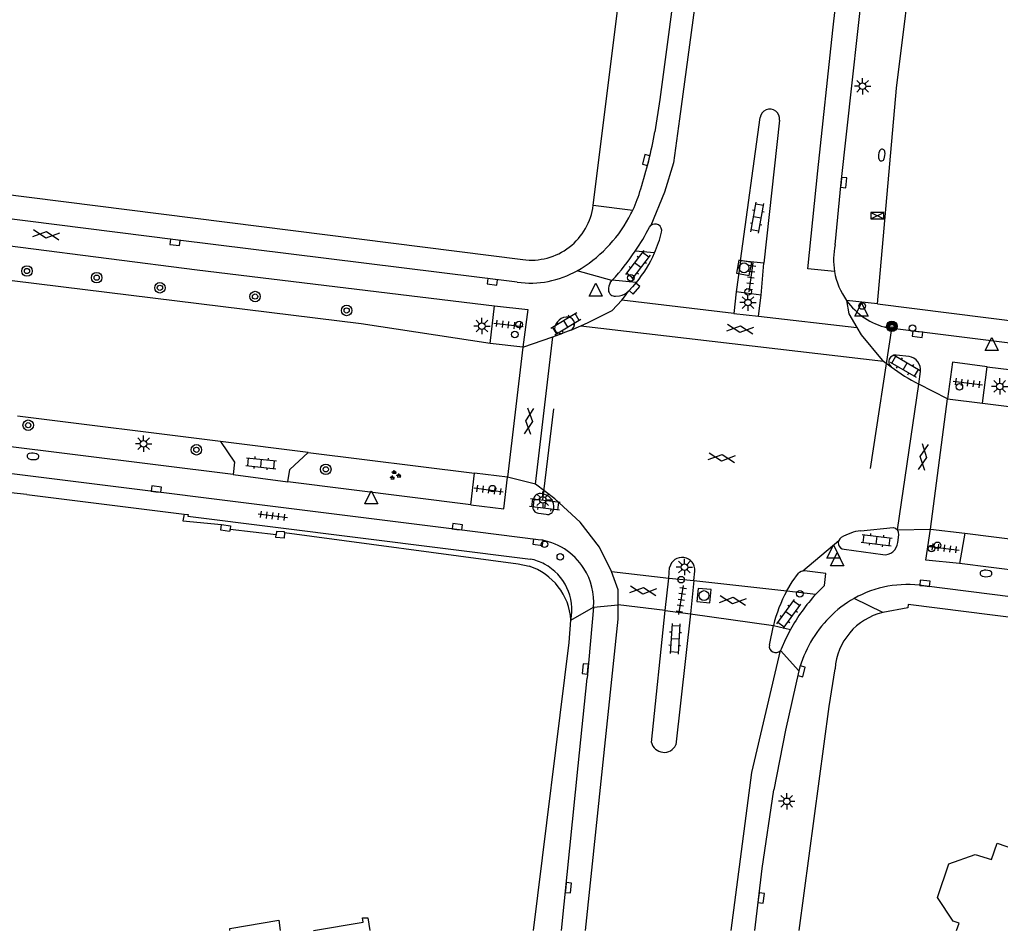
# Model space of a CAD drawing. Extents: x 131000 to 133014, y 396499 to 399001.
# Drawn here: x 131543.3 to 131618.1, y 396500 to 396569.5 of the extents above; entities that cross this region are included whole.
import ezdxf

# ---------------------------------------------------------------- set-up
doc = ezdxf.new("R2010")
doc.units = 0
for name, color, linetype in [('gg-afsc-erfafscheiding', 7, 'Continuous'), ('gg-afsc-hekwerk', 7, 'Continuous'), ('gg-afsc-muur', 7, 'Continuous'), ('gg-bbg-hoofdgebouw', 7, 'Continuous'), ('gg-knt-verharding', 7, 'Continuous'), ('gg-knt-verharding nz', 7, 'Continuous'), ('gt-grn-weggrens', 7, 'Continuous'), ('gt-knt-lijn portaal', 7, 'Continuous'), ('gt-symb-boom', 7, 'Continuous'), ('gt-symb-brandkraan', 7, 'Continuous'), ('gt-symb-drukknoppaal', 7, 'Continuous'), ('gt-symb-gesloten verharding', 7, 'Continuous'), ('gt-symb-groenvak', 7, 'Continuous'), ('gt-symb-klinker verharding', 7, 'Continuous'), ('gt-symb-kolk', 7, 'Continuous'), ('gt-symb-lichtmast', 7, 'Continuous'), ('gt-symb-portaalmast', 7, 'Continuous'), ('gt-symb-rioolschacht', 7, 'Continuous'), ('gt-symb-tegel verharding', 7, 'Continuous'), ('gt-symb-verkeersregelinstallatiekast', 7, 'Continuous'), ('gt-symb-verkeersregelinstallatiepaal', 7, 'Continuous'), ('gt-symb-waterafsluiter', 7, 'Continuous')]:
    doc.layers.add(name, color=color, linetype=linetype)

# ---------------------------------------------------------------- blocks, each defined once
blk = doc.blocks.new('gt0-VIPAAL')
at = {"layer": 'gt-symb-verkeersregelinstallatiepaal'}
blk.add_circle((0, 0), 0.25, dxfattribs=at)
blk = doc.blocks.new('gt0-TEG1')
at = {"layer": 'gt-symb-tegel verharding'}
for p, q in [((-1.125, 0), (1.125, 0)), ((-0.9, -0.25), (-0.9, 0.25)), ((-0.45, -0.25), (-0.45, 0.25)), ((0, -0.25), (0, 0.25)), ((0.45, -0.25), (0.45, 0.25)), ((0.9, -0.25), (0.9, 0.25))]:
    blk.add_line(p, q, dxfattribs=at)
blk = doc.blocks.new('gt0-LMAST')
at = {"layer": 'gt-symb-lichtmast'}
for p, q in [((-0.182, 0.173), (-0.447, 0.438)), ((-0.005, 0.246), (-0.005, 0.621)), ((0.172, 0.173), (0.437, 0.438)), ((-0.255, -0.004), (-0.63, -0.004)), ((-0.182, -0.181), (-0.447, -0.446)), ((-0.005, -0.254), (-0.005, -0.629)), ((0.437, -0.446), (0.172, -0.181)), ((0.245, -0.004), (0.62, -0.004))]:
    blk.add_line(p, q, dxfattribs=at)
blk.add_circle((-0.005, -0.004), 0.25, dxfattribs=at)
blk = doc.blocks.new('gt0-KOLK')
at = {"layer": 'gt-symb-kolk'}
blk.add_lwpolyline([(0, 0), (0.375, 0), (0.375, 0.4), (-0.375, 0.4), (-0.375, 0), (0, 0)], dxfattribs=at)
blk = doc.blocks.new('gt0-DPAAL')
at = {"layer": 'gt-symb-drukknoppaal'}
blk.add_circle((0, 0), 0.25, dxfattribs=at)
blk = doc.blocks.new('gt0-BR')
at = {"layer": 'gt-symb-brandkraan'}
for centre, radius, start, end in [((-0.244, 0), 0.206, 107.56694, 252.43307), ((0.599, -2.664), 3, 106.89205, 107.56694), ((0, -0.691), 0.938, 73.10799, 106.89205), ((-0.599, -2.664), 3, 72.43309, 73.10799), ((0.244, 0), 0.206, 287.56695, 72.43309), ((0.599, 2.664), 3, 252.43307, 253.10797), ((0, 0.691), 0.938, 253.10797, 286.89206), ((-0.599, 2.664), 3, 286.89206, 287.56695)]:
    blk.add_arc(centre, radius, start, end, dxfattribs=at)
blk = doc.blocks.new('gt0-PORTM')
at = {"layer": 'gt-symb-portaalmast'}
for radius in [0.4, 0.33, 0.27, 0.21, 0.15]:
    blk.add_circle((0, 0), radius, dxfattribs=at)
blk = doc.blocks.new('gt0-WAFSL')
at = {"layer": 'gt-symb-waterafsluiter'}
for p, q in [((-0.5, -0.333), (0, 0.667)), ((0, 0.667), (0.5, -0.333)), ((0.5, -0.333), (-0.5, -0.333))]:
    blk.add_line(p, q, dxfattribs=at)
blk = doc.blocks.new('gt0-KL1')
at = {"layer": 'gt-symb-klinker verharding'}
for p, q in [((-1.15, 0.3), (1.15, 0.3)), ((-1, -0.3), (-1, 0.3)), ((-0.5, 0.3), (-0.5, 0.45)), ((0, -0.3), (0, 0.3)), ((0.5, 0.3), (0.5, 0.45)), ((1, -0.3), (1, 0.3)), ((-1.15, -0.3), (1.15, -0.3)), ((-0.5, -0.45), (-0.5, -0.3)), ((0.5, -0.45), (0.5, -0.3))]:
    blk.add_line(p, q, dxfattribs=at)
blk = doc.blocks.new('gt0-GESVH1')
at = {"layer": 'gt-symb-gesloten verharding'}
for p, q in [((-0.992, -0.261), (0.008, 0.239)), ((0.008, -0.261), (-0.992, 0.239)), ((0.008, 0.239), (1.008, -0.261)), ((1.008, 0.239), (0.008, -0.261))]:
    blk.add_line(p, q, dxfattribs=at)
blk = doc.blocks.new('gt0-RS')
at = {"layer": 'gt-symb-rioolschacht'}
blk.add_lwpolyline([(-0.5, -0.5), (0.5, -0.5), (0.5, 0.5), (-0.5, 0.5)], close=True, dxfattribs=at)
blk.add_circle((0, 0), 0.375, dxfattribs=at)
blk = doc.blocks.new('gt0-VRIKST')
at = {"layer": 'gt-symb-verkeersregelinstallatiekast'}
for p, q in [((-0.501, -0.249), (0.501, 0.249)), ((-0.501, 0.249), (0.501, -0.249))]:
    blk.add_line(p, q, dxfattribs=at)
blk.add_lwpolyline([(0.501, 0.249), (-0.501, 0.249), (-0.501, -0.249), (0.501, -0.249)], close=True, dxfattribs=at)
blk = doc.blocks.new('gt0-BOOM')
at = {"layer": 'gt-symb-boom'}
for radius in [0.4, 0.2]:
    blk.add_circle((0, 0), radius, dxfattribs=at)
blk = doc.blocks.new('gt0-GRVAK')
at = {"layer": 'gt-symb-groenvak'}
for p, q in [((-0.11, 0.189), (-0.228, 0.24)), ((-0.182, 0.153), (0.088, 0.153)), ((-0.091, 0.211), (-0.156, 0.322)), ((-0.047, 0.214), (-0.047, 0.393)), ((-0.004, 0.211), (0.061, 0.322)), ((0.015, 0.189), (0.133, 0.24)), ((0.262, -0.052), (0.197, 0.059)), ((0.305, -0.049), (0.305, 0.13)), ((0.349, -0.052), (0.414, 0.059)), ((-0.245, -0.228), (-0.363, -0.177)), ((-0.318, -0.264), (-0.047, -0.264)), ((-0.226, -0.206), (-0.291, -0.095)), ((-0.183, -0.203), (-0.183, -0.024)), ((-0.139, -0.206), (-0.074, -0.095)), ((-0.12, -0.228), (-0.002, -0.177)), ((0.243, -0.074), (0.125, -0.023)), ((0.17, -0.11), (0.441, -0.11)), ((0.368, -0.074), (0.486, -0.023))]:
    blk.add_line(p, q, dxfattribs=at)

msp = doc.modelspace()

# ---------------------------------------------------------------- linework, layer by layer
at = {"layer": 'gg-afsc-erfafscheiding'}
for p, q in [((131555.843, 396531.762), (131555.759, 396531.245)), ((131602.794, 396500), (131605.072, 396517.084))]:
    msp.add_line(p, q, dxfattribs=at)
at = {"layer": 'gg-afsc-hekwerk'}
for p, q in [((131555.759, 396531.245), (131558.712, 396530.963)), ((131559.351, 396530.593), (131562.876, 396530.21))]:
    msp.add_line(p, q, dxfattribs=at)
for points in [[(131563.503, 396530.358), (131581.342, 396527.973), (131582.168, 396527.784)], [(131582.503, 396500), (131585.241, 396521.958), (131585.369, 396523.674)]]:
    msp.add_lwpolyline(points, dxfattribs=at)
msp.add_arc((131580.724, 396523.358), 4.656, 3.89576, 71.92945, dxfattribs=at)
at = {"layer": 'gg-afsc-muur'}
for p, q in [((131587.072, 396555.31), (131592.815, 396601.591)), ((131535.784, 396556.969), (131581.692, 396551.169)), ((131543.848, 396533.249), (131542.627, 396533.378))]:
    msp.add_line(p, q, dxfattribs=at)
for points in [[(131559.351, 396530.593), (131559.323, 396530.417), (131558.642, 396530.527), (131558.712, 396530.963)], [(131558.712, 396530.963), (131559.393, 396530.854), (131559.351, 396530.593)], [(131563.503, 396530.358), (131563.476, 396529.926), (131562.86, 396529.965), (131562.876, 396530.21)], [(131563.503, 396530.358), (131563.505, 396530.397), (131562.89, 396530.436), (131562.876, 396530.21)]]:
    msp.add_lwpolyline(points, dxfattribs=at)
msp.add_arc((131582.323, 396555.915), 4.788, 262.42902, 352.74212, dxfattribs=at)
at = {"layer": 'gg-bbg-hoofdgebouw'}
for points in [[(131614.792, 396500), (131614.98, 396500.55), (131614.53, 396500.7), (131613.33, 396502.51), (131614.21, 396505.07), (131616.22, 396505.8), (131617.45, 396505.41), (131617.88, 396506.64), (131619.14, 396506.23), (131619.17, 396506.34), (131626.03, 396503.99)], [(131565.731, 396500), (131569.52, 396500.62), (131569.46, 396500.95), (131569.86, 396500.96), (131570.008, 396500)], [(131559.348, 396500), (131559.33, 396500.15), (131563.08, 396500.78), (131563.18, 396500)]]:
    msp.add_lwpolyline(points, dxfattribs=at)
at = {"layer": 'gg-knt-verharding'}
for p, q in [((131592.142, 396563.377), (131591.772, 396560.911)), ((131598.296, 396551.065), (131599.813, 396562.006)), ((131601.273, 396561.813), (131600.094, 396550.897)), ((131591.355, 396553.642), (131591.454, 396553.758)), ((131591.744, 396551.677), (131590.276, 396551.814)), ((131598.296, 396551.065), (131597.98, 396548.711)), ((131600.094, 396550.897), (131598.296, 396551.065)), ((131599.873, 396548.444), (131600.094, 396550.897)), ((131588.498, 396549.573), (131588.518, 396549.595)), ((131590.356, 396549.423), (131588.518, 396549.595)), ((131588.362, 396549.395), (131588.498, 396549.573)), ((131597.98, 396548.711), (131597.801, 396547.063)), ((131599.873, 396548.444), (131597.98, 396548.711)), ((131599.669, 396546.859), (131599.873, 396548.444)), ((131579.195, 396544.781), (131579.531, 396547.653)), ((131608.754, 396547.786), (131658.269, 396541.601)), ((131597.801, 396547.063), (131599.669, 396546.859)), ((131585.361, 396545.79), (131584.736, 396545.549)), ((131581.685, 396544.484), (131579.195, 396544.781)), ((131611.169, 396543.767), (131610.179, 396543.872)), ((131616.78, 396540.216), (131617.134, 396542.988)), ((131617.134, 396542.988), (131727.59, 396529.134)), ((131611.91, 396541.673), (131612.028, 396542.625)), ((131614.106, 396540.549), (131616.78, 396540.216)), ((131558.621, 396537.283), (131543.136, 396539.216)), ((131559.58, 396534.766), (131541.447, 396537.02)), ((131565.304, 396536.456), (131558.621, 396537.283)), ((131565.304, 396536.456), (131578.012, 396534.869)), ((131559.58, 396534.766), (131563.774, 396534.228)), ((131577.727, 396532.467), (131578.012, 396534.869)), ((131580.523, 396534.561), (131578.012, 396534.869)), ((131577.727, 396532.467), (131563.774, 396534.228)), ((131543.848, 396533.249), (131555.843, 396531.762)), ((131583.167, 396533.293), (131583.051, 396533.319)), ((131582.526, 396532.865), (131582.472, 396532.374)), ((131582.901, 396531.837), (131583.467, 396531.747)), ((131612.794, 396530.605), (131615.428, 396530.297)), ((131615.428, 396530.297), (131615.021, 396527.975)), ((131615.428, 396530.297), (131624.057, 396529.223)), ((131606.212, 396529.079), (131609.169, 396528.669)), ((131624.97, 396526.726), (131615.021, 396527.975)), ((131592.837, 396526.878), (131592.898, 396527.69)), ((131594.747, 396526.685), (131594.82, 396527.403)), ((131592.551, 396524.395), (131592.837, 396526.878)), ((131592.837, 396526.878), (131594.747, 396526.685)), ((131594.747, 396526.685), (131594.491, 396524.156)), ((131587.097, 396524.654), (131586.604, 396519.235)), ((131591.509, 396514.337), (131592.551, 396524.395)), ((131592.551, 396524.395), (131594.491, 396524.156)), ((131594.491, 396524.156), (131593.369, 396514.147)), ((131600.509, 396521.768), (131600.821, 396523.269)), ((131605.072, 396517.084), (131605.52, 396519.95))]:
    msp.add_line(p, q, dxfattribs=at)
for points in [[(131608.754, 396547.786), (131610.213, 396564.236), (131611.615, 396575.507), (131613.102, 396586.865), (131617.508, 396619.995)], [(131605.525, 396552.289), (131605.981, 396557.062), (131610.219, 396595.315), (131611.14, 396602.782)], [(131596.337, 396594.219), (131593.643, 396574.677), (131592.142, 396563.377)], [(131581.274, 396549.445), (131555.185, 396552.678), (131537.045, 396554.968), (131517.754, 396557.355), (131499.855, 396559.63), (131459.816, 396564.574), (131433.923, 396567.808)], [(131536.594, 396552.975), (131556.853, 396550.393), (131579.531, 396547.653)], [(131579.195, 396544.781), (131569.356, 396546.262), (131537.527, 396550.174)], [(131590.356, 396549.423), (131590.062, 396549.084), (131589.756, 396548.763)], [(131582.874, 396529.801), (131576.664, 396530.592), (131452.787, 396546.06), (131431.56, 396548.727)], [(131588.779, 396548.387), (131589.082, 396548.41), (131589.27, 396548.457), (131589.447, 396548.533), (131589.61, 396548.635), (131589.756, 396548.763)], [(131579.531, 396547.653), (131582.068, 396547.365), (131581.685, 396544.484)], [(131817.796, 396519.854), (131791.562, 396523.205), (131774.832, 396525.323), (131740.849, 396529.56), (131721.253, 396531.959), (131702.627, 396534.313), (131684.243, 396536.609), (131665.877, 396538.937), (131647.809, 396541.162), (131629.617, 396543.456), (131609.498, 396545.97)], [(131617.134, 396542.988), (131614.471, 396543.349), (131614.106, 396540.549)], [(131616.78, 396540.216), (131692.2, 396530.799), (131694.302, 396530.419), (131696.388, 396529.958), (131696.39, 396529.763), (131708.313, 396527.266), (131725.662, 396525.071)], [(131558.621, 396537.283), (131559.699, 396535.709), (131559.58, 396534.766)], [(131563.774, 396534.228), (131563.91, 396535.167), (131565.304, 396536.456)], [(131577.727, 396532.467), (131580.238, 396532.147), (131580.523, 396534.561)], [(131555.843, 396531.762), (131556.153, 396531.723), (131556.133, 396531.586), (131582.269, 396528.328)], [(131607.481, 396530.486), (131609.965, 396530.732), (131610.142, 396530.671), (131610.287, 396530.543)], [(131610.299, 396529.587), (131610.386, 396530.183), (131610.372, 396530.373), (131610.287, 396530.543)], [(131615.021, 396527.975), (131612.453, 396528.238), (131612.794, 396530.605)], [(131605.805, 396529.742), (131605.77, 396529.594), (131605.782, 396529.446)], [(131605.997, 396529.969), (131605.884, 396529.872), (131605.805, 396529.742)], [(131601.834, 396525.889), (131602.25, 396526.579), (131602.719, 396527.237), (131602.812, 396527.326), (131602.926, 396527.391), (131603.052, 396527.425)], [(131604.048, 396525.643), (131604.711, 396526.312), (131604.824, 396527.228), (131603.182, 396527.427), (131603.052, 396527.425)], [(131809.31, 396501.422), (131733.995, 396510.898), (131714.684, 396513.363), (131649.578, 396521.564), (131612.287, 396526.28)], [(131809.132, 396500.011), (131752.553, 396507.146), (131724.07, 396510.758), (131673.632, 396517.125), (131639.067, 396521.471), (131639.049, 396521.331), (131611.104, 396524.86), (131611.072, 396524.596), (131609.16, 396524.25)], [(131602.122, 396522.958), (131601.74, 396522.211), (131601.403, 396521.439), (131601.347, 396521.36)], [(131602.764, 396519.81), (131601.733, 396515.283), (131600.853, 396510.725)], [(131584.638, 396500), (131585.907, 396512.543), (131586.604, 396519.235)], [(131599.392, 396500), (131599.963, 396504.729), (131600.853, 396510.725)]]:
    msp.add_lwpolyline(points, dxfattribs=at)
for centre, radius, start, end in [((131600.544, 396561.92), 0.736, 351.65028, 173.28898), ((131557.248, 396567.194), 35.091, 342.35396, 349.68505), ((131580.644, 396559.377), 10.433, 334.89811, 344.31857), ((131581.201, 396559.077), 9.801, 331.15824, 335.10415), ((131580.582, 396559.402), 10.5, 300.08891, 331.23346), ((131574.979, 396562.076), 18.421, 326.14519, 332.75129), ((131591.786, 396553.376), 0.506, 347.56469, 130.97819), ((131583.016, 396555.505), 9.53, 336.32026, 346.4211), ((131610.753, 396551.155), 5.349, 167.76643, 189.57177), ((131575.132, 396562.006), 18.254, 317.16451, 326.05952), ((131583.01, 396555.501), 9.535, 320.39642, 336.35454), ((131582.259, 396556.704), 7.325, 262.27412, 299.32211), ((131610.742, 396551.158), 5.339, 189.62295, 215.66076), ((131589.203, 396548.911), 0.971, 150.09415, 183.9014), ((131588.695, 396548.839), 0.46, 179.29334, 280.51782), ((131610.736, 396551.159), 5.334, 215.69865, 256.58001), ((131585.095, 396545.811), 0.977, 84.15534, 177.26635), ((131585.107, 396546.258), 0.532, 298.54537, 80.54766), ((131584.595, 396546.038), 0.509, 200.70613, 286.08951), ((131610.111, 396543.382), 0.494, 82.0845, 231.18681), ((131611.033, 396542.77), 1.006, 351.69788, 82.20229), ((131617.238, 396552.502), 12.069, 231.95877, 243.8012), ((131583.003, 396532.844), 0.478, 84.28107, 177.42293), ((131583.077, 396532.313), 0.984, 351.1888, 84.77129), ((131582.888, 396532.267), 0.43, 165.52008, 271.72143), ((131583.592, 396532.188), 0.459, 254.17531, 356.7139), ((131607.948, 396526.757), 3.758, 97.13936, 121.27555), ((131582.296, 396525.021), 4.815, 32.47401, 83.10225), ((131606.251, 396529.561), 0.483, 193.72588, 265.31338), ((131609.313, 396529.646), 0.988, 261.61035, 356.56973), ((131581.479, 396524.436), 3.971, 61.92044, 78.52318), ((131581.482, 396524.444), 3.962, 348.78912, 61.909), ((131593.849, 396527.482), 0.974, 355.3588, 167.65548), ((131582.295, 396525.02), 4.816, 355.63824, 32.47078), ((131611.009, 396520.836), 10.474, 151.15523, 166.56765), ((131614.261, 396516.283), 13.853, 137.49791, 151.19695), ((131611.005, 396518.169), 8.212, 81.01519, 119.45992), ((131611.008, 396518.166), 8.216, 119.47, 136.11944), ((131610.271, 396519.619), 4.762, 103.48915, 176.01425), ((131611.403, 396517.549), 8.93, 135.0237, 165.33434), ((131600.981, 396521.674), 0.482, 168.73373, 319.34582), ((131592.473, 396514.572), 0.992, 193.68966, 334.64521)]:
    msp.add_arc(centre, radius, start, end, dxfattribs=at)
at = {"layer": 'gg-knt-verharding nz'}
for p, q in [((131597.801, 396547.063), (131589.238, 396548.081)), ((131599.669, 396546.859), (131607.187, 396545.979)), ((131585.361, 396545.79), (131586.132, 396546.128)), ((131586.132, 396546.128), (131609.221, 396543.425)), ((131581.685, 396544.484), (131583.99, 396545.289)), ((131582.672, 396534.03), (131583.99, 396545.289)), ((131583.99, 396545.289), (131584.736, 396545.549)), ((131581.685, 396544.484), (131580.523, 396534.561)), ((131609.221, 396543.425), (131609.801, 396542.997)), ((131610.287, 396530.543), (131611.91, 396541.673)), ((131614.106, 396540.549), (131611.91, 396541.673)), ((131612.794, 396530.605), (131614.106, 396540.549)), ((131582.672, 396534.03), (131580.523, 396534.561)), ((131610.287, 396530.543), (131612.794, 396530.605)), ((131603.052, 396527.425), (131605.805, 396529.742)), ((131588.469, 396527.372), (131592.837, 396526.878)), ((131594.747, 396526.685), (131601.834, 396525.889)), ((131601.834, 396525.889), (131604.048, 396525.643)), ((131592.551, 396524.395), (131588.962, 396524.837)), ((131594.491, 396524.156), (131600.821, 396523.269)), ((131600.821, 396523.269), (131602.122, 396522.958))]:
    msp.add_line(p, q, dxfattribs=at)
for points in [[(131599.751, 396604.975), (131598.88, 396600.342), (131598.467, 396597.498), (131593.65, 396561.9), (131593.18, 396558.54), (131592.515, 396556.315), (131591.454, 396553.758)], [(131605.478, 396550.266), (131603.445, 396550.47), (131604.195, 396557.95), (131605.342, 396568.661), (131607.223, 396585.404), (131608.507, 396596.597), (131608.874, 396601.552), (131608.978, 396605.027)], [(131589.238, 396548.081), (131589.456, 396548.322), (131589.756, 396548.763)], [(131586.132, 396546.128), (131586.675, 396546.367), (131588.516, 396547.282), (131589.238, 396548.081)], [(131606.404, 396548.046), (131606.577, 396547.044), (131607.187, 396545.979)], [(131607.187, 396545.979), (131607.501, 396545.43), (131609.115, 396543.503), (131609.221, 396543.425)], [(131588.469, 396527.372), (131587.541, 396529.227), (131586.066, 396531.146), (131584.137, 396532.914), (131582.672, 396534.03)], [(131588.962, 396524.837), (131588.962, 396525.989), (131588.469, 396527.372)], [(131586.466, 396500), (131588.962, 396523.737), (131588.962, 396524.837)], [(131597.582, 396500), (131599.177, 396512.052), (131601.347, 396521.36)]]:
    msp.add_lwpolyline(points, dxfattribs=at)
at = {"layer": 'gt-grn-weggrens'}
for p, q in [((131587.072, 396555.31), (131590.091, 396554.951)), ((131588.498, 396549.573), (131585.846, 396550.317)), ((131608.754, 396547.786), (131606.404, 396548.046)), ((131609.16, 396524.25), (131606.966, 396525.319)), ((131585.369, 396523.674), (131587.097, 396524.654)), ((131587.097, 396524.654), (131588.962, 396524.837)), ((131601.347, 396521.36), (131602.764, 396519.81))]:
    msp.add_line(p, q, dxfattribs=at)
at = {"layer": 'gt-knt-lijn portaal'}
for p, q in [((131609.857, 396546.076), (131608.205, 396535.238)), ((131583.216, 396532.848), (131584.058, 396539.794))]:
    msp.add_line(p, q, dxfattribs=at)

# ---------------------------------------------------------------- block references
at = {"layer": 'gt-symb-boom'}
for p in [(131543.857, 396550.296), (131549.176, 396549.789), (131554.003, 396549.019), (131561.264, 396548.35), (131568.25, 396547.29), (131543.954, 396538.535), (131556.785, 396536.659), (131566.661, 396535.171)]:
    msp.add_blockref('gt0-BOOM', p, dxfattribs=at)
at = {"layer": 'gt-symb-brandkraan'}
for p, rotation in [((131609.082, 396559.141), 83.39396584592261), ((131544.312, 396536.156), -3.897896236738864), ((131617.033, 396527.227), -1.0312126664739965)]:
    msp.add_blockref('gt0-BR', p, dxfattribs=dict(at, rotation=rotation))
at = {"layer": 'gt-symb-drukknoppaal'}
for p, rotation in [((131581.423, 396546.221), -6.786684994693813), ((131611.43, 396545.931), -6.786684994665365), ((131583.354, 396529.45), -6.786684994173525), ((131612.887, 396529.12), -6.786684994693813)]:
    msp.add_blockref('gt0-DPAAL', p, dxfattribs=dict(at, rotation=rotation))
at = {"layer": 'gt-symb-gesloten verharding'}
for p, rotation in [((131545.32, 396553.07), -7.181878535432), ((131598.281, 396545.854), 173.3370363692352), ((131582.161, 396538.837), 83.33703637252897), ((131612.275, 396536.123), -98.27589282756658), ((131596.864, 396536.064), -6.428747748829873), ((131590.889, 396525.896), 173.57125224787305), ((131597.729, 396525.148), 173.57125225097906)]:
    msp.add_blockref('gt0-GESVH1', p, dxfattribs=dict(at, rotation=rotation))
at = {"layer": 'gt-symb-groenvak'}
msp.add_blockref('gt0-GRVAK', (131571.935, 396534.715), dxfattribs=at)
at = {"layer": 'gt-symb-klinker verharding'}
for p, rotation in [((131599.587, 396554.37), 80.09492079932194), ((131590.464, 396550.766), -127.52317188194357), ((131584.977, 396546.273), 31.258485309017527), ((131610.861, 396543.031), -30.206934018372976), ((131561.731, 396535.635), -6.200970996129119), ((131583.378, 396532.488), 172.81812146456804), ((131608.7, 396529.765), -7.181878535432), ((131601.996, 396524.124), 53.70304105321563), ((131593.318, 396522.247), -93.44049487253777)]:
    msp.add_blockref('gt0-KL1', p, dxfattribs=dict(at, rotation=rotation))
at = {"layer": 'gt-symb-kolk'}
for p, rotation in [((131591.299, 396558.714), 75.9915565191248), ((131605.981, 396557.062), -95.56802405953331), ((131555.185, 396552.678), 172.81812146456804), ((131579.401, 396549.67), 172.93185994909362), ((131590.067, 396549.09), -131.66570688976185), ((131611.836, 396545.67), 172.70443985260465), ((131553.698, 396533.464), -7.125016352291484), ((131576.664, 396530.592), -7.125016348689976), ((131582.874, 396529.801), 172.76127349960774), ((131612.361, 396526.273), -5.56802405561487), ((131586.663, 396519.929), 84.77963836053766), ((131602.764, 396519.81), -103.35534096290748), ((131584.968, 396503.269), -95.56802405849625), ((131599.685, 396502.503), -97.12501634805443)]:
    msp.add_blockref('gt0-KOLK', p, dxfattribs=dict(at, rotation=rotation))
at = {"layer": 'gt-symb-lichtmast'}
for p in [(131607.625, 396564.398), (131598.882, 396547.891), (131578.577, 396546.101), (131618.09, 396541.499), (131552.762, 396537.123), (131583.216, 396532.848), (131594.033, 396527.716), (131601.838, 396509.849)]:
    msp.add_blockref('gt0-LMAST', p, dxfattribs=at)
at = {"layer": 'gt-symb-portaalmast'}
msp.add_blockref('gt0-PORTM', (131609.857, 396546.076), dxfattribs=at)
at = {"layer": 'gt-symb-rioolschacht'}
for p, rotation in [((131598.575, 396550.539), -10.714643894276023), ((131595.526, 396525.542), -95.39146339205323)]:
    msp.add_blockref('gt0-RS', p, dxfattribs=dict(at, rotation=rotation))
at = {"layer": 'gt-symb-tegel verharding'}
for p, rotation in [((131599.098, 396549.819), -97.64386978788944), ((131580.608, 396546.196), -6.8336723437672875), ((131615.647, 396541.756), -7.125016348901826), ((131579.09, 396533.589), 172.12907950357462), ((131562.609, 396531.624), -7.068140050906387), ((131613.865, 396529.152), -7.125016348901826), ((131593.783, 396525.205), 80.79203094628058)]:
    msp.add_blockref('gt0-TEG1', p, dxfattribs=dict(at, rotation=rotation))
at = {"layer": 'gt-symb-verkeersregelinstallatiekast'}
msp.add_blockref('gt0-VRIKST', (131608.744, 396554.524), dxfattribs=at)
at = {"layer": 'gt-symb-verkeersregelinstallatiepaal'}
for p, rotation in [((131589.941, 396549.775), -6.786684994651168), ((131598.893, 396548.706), -6.786684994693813), ((131607.591, 396547.63), -6.786684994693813), ((131581.08, 396545.461), -6.786684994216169), ((131615.007, 396541.463), -6.786684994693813), ((131579.385, 396533.699), -6.786684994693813), ((131613.345, 396529.376), -6.786684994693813), ((131584.553, 396528.494), -6.786684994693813), ((131593.77, 396526.752), -6.786684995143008), ((131602.83, 396525.674), -6.786684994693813)]:
    msp.add_blockref('gt0-VIPAAL', p, dxfattribs=dict(at, rotation=rotation))
at = {"layer": 'gt-symb-waterafsluiter'}
for p in [(131587.254, 396548.707), (131607.541, 396547.175), (131617.475, 396544.569), (131570.129, 396532.864), (131605.4, 396528.723), (131605.684, 396528.132)]:
    msp.add_blockref('gt0-WAFSL', p, dxfattribs=at)

doc.saveas('drawing.dxf')
